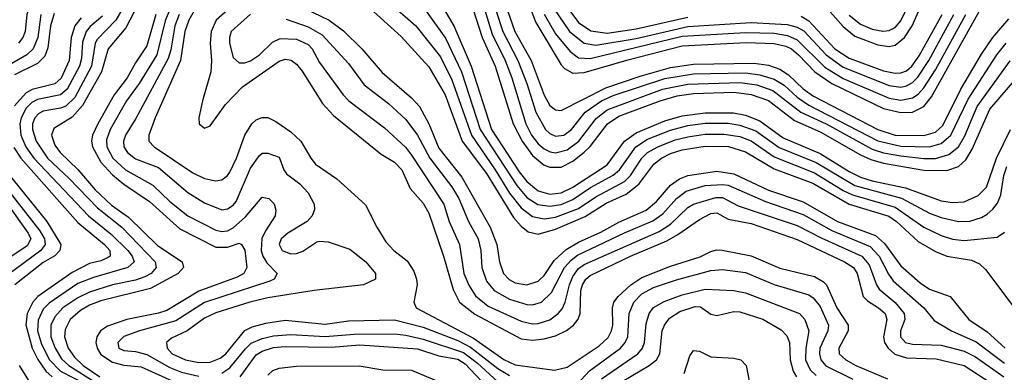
# Model space of a CAD drawing. Header units: inches. Extents: x 501365 to 657855, y 482276 to 547543.
# Tile 942 of 957: x 621608 to 625030, y 514766 to 515992. Entities that reach past the tile are written whole.
import ezdxf

# ---------------------------------------------------------------- set-up
doc = ezdxf.new("R2010")
doc.units = ezdxf.units.IN
doc.header["$MEASUREMENT"] = 0
doc.layers.add('A6521', color=7, linetype='Continuous')

msp = doc.modelspace()

# ---------------------------------------------------------------- linework, layer by layer
at = {"layer": 'A6521', "color": 5}
for points, elevation in [([(621592.6, 516830), (621610.6, 516770), (621620, 516710), (621672.1, 516610), (621685.3, 516570), (621697.8, 516470), (621699.2, 516390), (621705.7, 516350), (621725.2, 516310), (621758.3, 516270), (621768.6, 516250), (621771.9, 516230), (621764.7, 516210), (621686.1, 516113.9), (621645.4, 516050), (621632.6, 516010), (621626.6, 515950), (621619.3, 515930), (621604, 515910)], 3540), ([(623337, 516150), (623401.7, 515981.6), (623490, 515834.5), (623501.6, 515821.6), (623530, 515806.3), (623570, 515807.8), (623726.2, 515853.8), (623910, 515900.4), (624132.6, 515912.6), (624230, 515908.9), (624270, 515899.7), (624290.2, 515890.2), (624314.9, 515870), (624370.6, 515810), (624430, 515769.3), (624610, 515682.7), (624670, 515668.5), (624710, 515669.8), (624750, 515689.4), (624776.9, 515723.1), (624947.9, 516030)], 4120), ([(622011.4, 516110), (621941.6, 515990), (621877.3, 515922.7), (621870.2, 515909.8), (621857.7, 515830), (621799, 515721), (621768.7, 515691.3), (621750, 515683.6), (621690, 515673.2), (621674.9, 515665.1), (621660.4, 515650), (621652.6, 515630), (621652.2, 515610), (621664.9, 515570), (621704.2, 515510), (621780.1, 515440.1), (621878.3, 515338.3), (621962.5, 515270), (622078.4, 515150), (622081.7, 515130), (622065.3, 515110), (622042.4, 515097.7), (622010, 515086.4), (621930, 515069.7), (621850, 515044.3), (621810, 515025.5), (621758.2, 514990), (621730, 514959.5), (621716.5, 514930), (621716.6, 514890), (621731.1, 514850), (621753.4, 514813.4), (621778.7, 514790), (621870, 514732.1)], 3660), ([(623270, 516120.3), (623328.4, 515950), (623385, 515850), (623430, 515728.8), (623450, 515693.2), (623470, 515677.8), (623490, 515676.2), (623644.9, 515755.1), (623764.2, 515795.8), (623870, 515825.9), (623950, 515837), (624160.1, 515840.1), (624210, 515833.1), (624250, 515819.8), (624279.5, 515799.5), (624330.8, 515750.8), (624366.1, 515726.1), (624590, 515610.4), (624650.7, 515590.7), (624750, 515589), (624790, 515600.9), (624815.6, 515624.4), (624878.3, 515750), (624950, 515871.8), (624989.9, 515930), (625045.1, 515994.9)], 4080), ([(622045, 516095), (621977.1, 515962.9), (621915.8, 515890), (621892.6, 515810), (621826.3, 515693.7), (621790, 515653), (621726.1, 515613.9), (621718.5, 515590), (621730, 515555), (621748, 515530), (621810, 515470.4), (621870, 515399.9), (621927.3, 515347.3), (621985.7, 515305.7), (622086.6, 515206.6), (622172.5, 515150), (622176.6, 515130), (622158.4, 515110), (622062.4, 515057.6), (621890, 515014.4), (621850, 514999.5), (621818.6, 514981.4), (621783.3, 514950), (621765.3, 514914.7), (621763.4, 514890), (621776.2, 514850), (621798.3, 514818.3), (621828.5, 514790), (621885.9, 514750)], 3680), ([(623241.7, 516090), (623286.6, 515950), (623339.5, 515850), (623370.7, 515770), (623401.8, 515670), (623435, 515610), (623450, 515595.9), (623470, 515586.5), (623499.1, 515590), (623525.1, 515610), (623573.2, 515670), (623630.2, 515709.8), (623670, 515727.6), (623850, 515787.3), (623950, 515803.7), (624130, 515806.9), (624180.1, 515800.1), (624230, 515785.1), (624264, 515764), (624310, 515722.8), (624350, 515694.9), (624590, 515571), (624670, 515552), (624770, 515549.8), (624810, 515561.4), (624843.2, 515590), (624904.1, 515715.9), (625003.4, 515870), (625035.6, 515910)], 4060), ([(622358.7, 516050), (622290.4, 515990), (622273.1, 515950), (622269.3, 515910), (622274.1, 515850), (622271.7, 515810), (622243.1, 515710), (622230.2, 515650.2), (622231.6, 515630), (622250, 515614.7), (622270, 515623.2), (622322.6, 515697.4), (622381.6, 515758.4), (622510, 515847.7), (622530, 515854.9), (622551, 515851), (622570, 515837), (622590, 515812.5), (622660.6, 515700.6), (622698.2, 515658.2), (622864.6, 515524.6), (622910, 515495.9), (622935.8, 515470), (622965.2, 515405.2), (623010, 515353.6), (623030, 515319.4), (623081.2, 515170), (623113.9, 515053.9), (623136.7, 515010), (623190, 514968), (623350, 514882.1), (623390, 514877.3), (623430, 514882.2), (623470, 514892.8), (623508.2, 514911.8), (623533, 514930), (623548.7, 514951.3), (623555.2, 514970), (623558.2, 515050), (623563.4, 515070), (623575.2, 515090), (623590, 515103.1), (623730.1, 515169.9), (623857.2, 515222.8), (623895.5, 515244.5), (623970, 515297.6), (624010, 515317.6), (624030, 515320.1), (624070, 515298.7), (624150, 515283.4), (624310, 515227.2), (624474.7, 515150), (624505.8, 515130), (624518.8, 515110), (624539.3, 515030), (624554.2, 515014.2), (624592.8, 514990), (624615, 514970), (624621.4, 514950), (624610.3, 514890), (624613.7, 514870), (624625.7, 514850), (624649.5, 514829.5), (624690, 514817), (624792.5, 514812.5), (624889.7, 514789.7), (624982.2, 514730)], 3820), ([(622902.4, 516042.4), (622984.6, 515970), (623070, 515863), (623110, 515782.1), (623177.4, 515590), (623260.2, 515470), (623310, 515388.5), (623350, 515337.6), (623390, 515307.4), (623430, 515299.6), (623470, 515305.8), (623550, 515335.8), (623610, 515376), (623710, 515429.1), (623730.5, 515450), (623770, 515510.1), (623790.1, 515529.9), (623825.4, 515550), (623886, 515574), (623930, 515584.5), (623990, 515593.6), (624054.3, 515594.3), (624110, 515585.2), (624149.9, 515570.1), (624230, 515515.3), (624370, 515459.7), (624470, 515397.8), (624502.5, 515382.5), (624650, 515340.1), (624750, 515270.1), (624810, 515241.4), (624850, 515228.8), (624890, 515224.8), (625004.2, 515235.8), (625030, 515253)], 3940), ([(623069.1, 516050), (623117, 515970), (623177.1, 515830), (623247.4, 515610), (623343.4, 515463.4), (623370, 515428.7), (623410, 515396.4), (623450, 515385), (623490, 515389.6), (623530, 515409.4), (623650, 515487.4), (623709.4, 515570), (623750, 515598.3), (623850, 515639.8), (623910, 515657.7), (623990, 515667.7), (624087.9, 515667.9), (624130, 515659.3), (624180.4, 515640.4), (624261.3, 515581.3), (624390, 515526.2), (624490, 515464.3), (624530, 515444.8), (624570, 515432), (624686.7, 515406.7), (624810, 515362.2), (624850, 515356.6), (624890, 515359.1), (624939.3, 515380.7), (624967.3, 515410), (625002.3, 515510), (625051.4, 515610)], 3980), ([(623214.8, 516054.8), (623250, 515941.4), (623295.5, 515850), (623318, 515790), (623367.1, 515630), (623386.8, 515590), (623410, 515560.1), (623430, 515542.5), (623451.9, 515531.9), (623470, 515528.5), (623510, 515538.8), (623550.8, 515569.2), (623611.6, 515648.4), (623650, 515678.4), (623842.2, 515750), (623930, 515767.8), (624110, 515773.5), (624170, 515765.1), (624225.1, 515745.1), (624322.7, 515670), (624410, 515629.1), (624570, 515541.6), (624610, 515528.8), (624670, 515517.9), (624750, 515508.7), (624790, 515509.2), (624837.2, 515522.8), (624870, 515550.1), (624892.2, 515587.8), (624935, 515690), (625050, 515848.3)], 4040), ([(623495, 516055), (623550, 515981.5), (623592.4, 515952.4), (623650, 515944.7), (623750, 515960), (623930, 516000.1)], 4180), ([(624390, 516058.3), (624470, 515967.8), (624510, 515934.8), (624590, 515903.8), (624630, 515898.7), (624650, 515903.2), (624683.1, 515930), (624709.7, 515970), (624736.3, 516030)], 4220), ([(621681, 516010), (621670.6, 515929.4), (621654.5, 515890), (621632.1, 515870), (621580.4, 515839.6)], 3560), ([(621727.4, 516012.6), (621715.3, 515970), (621705.9, 515894.1), (621694.9, 515865.1), (621670, 515839.3), (621590, 515799.5)], 3580), ([(621821.6, 515998.4), (621799.9, 515970), (621787.3, 515930), (621780, 515850), (621751.4, 515788.6), (621730, 515768.3), (621650.8, 515749.2), (621630, 515737.6), (621590, 515692.3)], 3620), ([(621895.7, 516004.3), (621852.4, 515967.6), (621838.5, 515950), (621826.3, 515913.7), (621823.1, 515856.9), (621816.1, 515830), (621772.6, 515750), (621750, 515730), (621670, 515713.8), (621650, 515703.5), (621630, 515683.7), (621612.8, 515650), (621608.8, 515630), (621612.1, 515590), (621628.7, 515550), (621656.6, 515510), (621846.9, 515310), (621926.1, 515246.1), (621983.7, 515190), (621998.7, 515170), (622005.2, 515150), (621983.5, 515130), (621864.3, 515095.7), (621810, 515074.9), (621710, 515006.4), (621690, 514985.7), (621672.2, 514947.8), (621670.3, 514910), (621683.6, 514863.6), (621711.9, 514810), (621749.2, 514770), (621930, 514677)], 3640), ([(622081.2, 516010), (622050, 515900.2), (622010, 515842.2), (621980.9, 515790), (621936.2, 515730), (621879.2, 515630), (621860.6, 515590), (621857.4, 515570), (621860.6, 515550), (621890, 515495.9), (621930, 515452.3), (621970, 515419.5), (622059.2, 515359.2), (622164.4, 515264.4), (622290, 515201.5), (622330, 515201.5), (622370, 515214.8), (622378.8, 515210), (622390.5, 515190.5), (622396.7, 515130), (622386.7, 515110), (622363.4, 515096.6), (622230, 515048), (622118.8, 514981.2), (622090, 514971.5), (621979.7, 514950), (621913.1, 514926.9), (621888.6, 514910), (621875.8, 514890), (621872.2, 514870), (621876.7, 514850), (621890, 514828.5), (621930, 514801.5), (621970, 514790.7), (622030, 514785), (622150, 514730.4)], 3720), ([(622130.7, 516030), (622112.9, 515987.1), (622084, 515870), (622022.7, 515770), (621979.6, 515710), (621922.7, 515610), (621910, 515573.7), (621910.6, 515550), (621931.7, 515510), (621975.8, 515470), (622070, 515417), (622130, 515359.2), (622191.8, 515310), (622290, 515259.6), (622310, 515255.3), (622330, 515258), (622350, 515267.9), (622393.1, 515306.9), (622450, 515374.4), (622473.2, 515370), (622492.1, 515352.1), (622498.4, 515330), (622495.2, 515310), (622461.6, 515258.4), (622449.1, 515230.9), (622447.1, 515190), (622452.5, 515170), (622466.7, 515146.7), (622502.2, 515110), (622492.1, 515090), (622476.6, 515083.4), (622250, 515008.4), (622150, 514944.5), (622024.7, 514910), (621970, 514890.3), (621948.6, 514870), (621951.9, 514850), (621970, 514842), (622010, 514838.7), (622050, 514828.1), (622130, 514782.5), (622170, 514766.3), (622230, 514753.1)], 3740), ([(622161.9, 516010), (622146.7, 515970), (622132.9, 515887.1), (622123.5, 515856.5), (622012, 515648), (621975.7, 515590), (621968.4, 515570), (621970.1, 515550), (621982.8, 515530), (622010, 515508.5), (622090, 515477.9), (622191.6, 515391.6), (622250, 515355.1), (622310, 515331), (622330, 515333.9), (622350, 515347.1), (622359.7, 515360.3), (622410, 515476.1), (622440.7, 515519.3), (622450, 515527.4), (622470, 515527.9), (622510, 515514.3), (622525.9, 515470), (622535.5, 515455.5), (622580.9, 515420.9), (622610.9, 515390), (622630.8, 515350), (622632, 515332), (622624.3, 515310), (622607.3, 515290), (622539.8, 515250), (622516.6, 515230), (622510.1, 515210), (622520.4, 515190), (622550, 515178), (622570, 515178.8), (622592.3, 515187.7), (622640.9, 515219.1), (622650, 515222.3), (622679.7, 515219.7), (622754.6, 515194.6), (622810.3, 515150), (622844.9, 515110), (622844, 515090), (622802.8, 515070), (622630.7, 515050.7), (622470, 515024.5), (622408.2, 515010), (622290, 514972.7), (622250, 514954.4), (622189.5, 514910.5), (622135.4, 514884.6), (622118.4, 514870), (622120.1, 514850), (622138.1, 514830), (622183.5, 514810), (622230, 514800.3), (622270, 514801.4), (622304.8, 514815.2), (622323.7, 514830), (622390, 514910.9), (622415.8, 514924.2), (622463.1, 514936.9), (622530, 514947), (622670, 514933.3), (622750, 514944.5), (622910, 514948), (623010, 514922.5), (623130, 514876.6), (623174, 514854), (623270, 514779.6), (623310, 514754.9)], 3760), ([(622218.4, 516030), (622195.2, 515990), (622182.3, 515950), (622167, 515850), (622078.1, 515650), (622056.1, 515590), (622056.8, 515570), (622074.8, 515550), (622210, 515459.3), (622250, 515439.7), (622290, 515431.1), (622310, 515434.7), (622330, 515450.1), (622337.8, 515462.2), (622361.4, 515510), (622390.6, 515590), (622414.6, 515630), (622430, 515643.4), (622450, 515651.6), (622470, 515651.3), (622498.3, 515638.3), (622550, 515602.2), (622585.3, 515570), (622619.6, 515510), (622636.4, 515490), (622710, 515438.1), (622810, 515348.4), (622849.2, 515270), (622880, 515220), (622908.3, 515190), (622953.9, 515153.9), (622977.3, 515117.3), (622987.4, 515090), (622989.4, 515070), (622978, 515010), (622985.6, 514990), (623184.6, 514884.6), (623290, 514811), (623330, 514792.1), (623466.4, 514773.6), (623510, 514783.5), (623621.9, 514858.1), (623653.1, 514886.9), (623664.8, 514910), (623668.8, 514930), (623667.8, 514990), (623673.1, 515010), (623687.5, 515030), (623731.4, 515070), (623770, 515095.1), (623870, 515135), (623972.6, 515167.4), (624010, 515186.1), (624030, 515191.8), (624049.2, 515190.8), (624150, 515171.3), (624250, 515128.5), (624370, 515099.6), (624400.9, 515080.9), (624411.8, 515070), (624447.7, 514990), (624486.5, 514930), (624487.4, 514910), (624455, 514850), (624456.2, 514830), (624479.2, 514810), (624514, 514790), (624623.3, 514743.3)], 3780), ([(622409.5, 516010.5), (622343.3, 515950), (622337.1, 515930), (622337.1, 515910), (622350, 515860.7), (622370, 515841.3), (622390, 515841.5), (622410, 515848.5), (622441.7, 515870), (622486.4, 515913.5), (622513.5, 515926.5), (622570, 515923.5), (622610, 515905.2), (622624.2, 515890), (622650, 515843.2), (622731.6, 515730), (622751.3, 515710), (622875.9, 515615.9), (622948.5, 515548.5), (622970, 515521.3), (623081.4, 515350), (623100.6, 515290), (623136.5, 515210), (623151, 515110), (623168.8, 515068.8), (623191.9, 515031.9), (623236.2, 514996.2), (623350, 514944), (623390, 514935.1), (623410, 514936.3), (623450, 514948.7), (623479.2, 514970), (623493.2, 514986.8), (623503.7, 515010), (623518.2, 515070), (623530, 515099.4), (623550, 515126.5), (623570, 515141.1), (623830, 515255.8), (623870, 515281.2), (623930, 515338.5), (623949.6, 515350.4), (624026.6, 515373.4), (624050, 515373.3), (624104.8, 515344.8), (624310, 515276.2), (624393.3, 515233.3), (624535, 515170), (624560.1, 515140.1), (624585.4, 515070), (624595, 515055), (624650, 515008.7), (624681.1, 514970), (624683.4, 514950), (624669.2, 514910), (624668.8, 514890), (624686.2, 514870), (624710, 514864.5), (624810, 514861), (624890, 514839.2), (624930, 514819.4), (625028.1, 514750)], 3840), ([(622598.8, 516030), (622682.9, 515990), (622733.1, 515953.1), (622797.2, 515890), (622868, 515808), (622970, 515719.9), (622997.1, 515690), (623029.5, 515629.5), (623064.6, 515544.6), (623144.7, 515444.7), (623243.1, 515270), (623266.1, 515210), (623274.7, 515150), (623289.3, 515110), (623308.9, 515088.9), (623330, 515077), (623370, 515069.7), (623410, 515083), (623430, 515102.1), (623465.8, 515154.2), (623507.5, 515192.5), (623550, 515218.2), (623627.2, 515252.8), (623690, 515288.2), (623784.6, 515330), (623820.4, 515359.5), (623870, 515416.4), (623901.2, 515438.8), (623930, 515450.3), (624030, 515465.6), (624090, 515455.9), (624210, 515399.2), (624330, 515359), (624450, 515290.6), (624581.5, 515241.5), (624613.6, 515213.6), (624670, 515135.7), (624736.7, 515076.7), (624770, 515055.4), (624841.3, 515030), (624905.9, 514950), (624970, 514907.4), (625032.3, 514850)], 3880), ([(622825.4, 516030), (622933.4, 515933.4), (623030, 515828.2), (623086.6, 515730), (623145.3, 515570), (623230, 515456.9), (623324.4, 515304.4), (623350, 515274.4), (623374.7, 515254.7), (623410, 515246.6), (623470, 515263.2), (623572.6, 515307.4), (623646.1, 515353.9), (623715.2, 515384.8), (623760, 515420), (623811.3, 515490), (623837.8, 515510), (623870, 515526.1), (623910, 515539.6), (623990, 515552.1), (624070.9, 515550.9), (624130, 515532.7), (624230, 515473.8), (624363.6, 515423.6), (624490, 515350.6), (624628.4, 515308.4), (624654.7, 515290), (624730, 515221), (624790, 515185.5), (624830, 515170.1), (624916, 515156), (624943.7, 515143.7), (624964, 515124), (625090, 514955.1)], 3920), ([(623020.7, 516020.7), (623087.5, 515927.5), (623142.8, 515810), (623207.7, 515610), (623335.1, 515415.1), (623370, 515373.9), (623408.9, 515348.9), (623450, 515343.2), (623490, 515349.8), (623530, 515366.3), (623591.7, 515408.3), (623670, 515450.8), (623692.1, 515470), (623749, 515550), (623790, 515576), (623870, 515608.1), (623930, 515623.6), (623990, 515631.7), (624070, 515631.6), (624110, 515625.1), (624165.6, 515605.6), (624247.6, 515547.6), (624375.2, 515495.2), (624510, 515415.8), (624671.9, 515371.9), (624770, 515318.8), (624810, 515304), (624870, 515289.7), (624910, 515291.1), (624950, 515304.2), (624970, 515315.9), (624990, 515332.7), (625005.9, 515354.1), (625017.1, 515382.9), (625028, 515450), (625038.1, 515481.9)], 3960), ([(623182.4, 516030), (623214.7, 515930), (623260.3, 515830), (623322.3, 515630), (623353.8, 515570), (623390, 515519.2), (623430, 515486.2), (623450, 515478.8), (623490, 515479.6), (623530, 515500.4), (623569.3, 515530.7), (623590, 515551), (623650.1, 515629.9), (623690, 515656), (623833.7, 515710), (623892.9, 515727.1), (623950, 515735), (624090, 515739.5), (624150, 515731.9), (624210, 515710.3), (624301, 515641), (624390, 515601.5), (624530, 515521.6), (624566.1, 515506.1), (624610, 515493.1), (624750, 515468.8), (624830, 515467.8), (624870, 515481.5), (624895.8, 515504.2), (624918.4, 515541.6), (624979.4, 515680.6), (625108.6, 515831.4)], 4020), ([(623430.6, 516010.6), (623470, 515942.9), (623520.5, 515880.5), (623550, 515859.3), (623590, 515856.9), (623910, 515933.8), (624130, 515947.1), (624230, 515944.9), (624276.6, 515936.6), (624310, 515922.1), (624406.4, 515826.4), (624470, 515787.4), (624630, 515718.8), (624670, 515712), (624710, 515719.7), (624730, 515732.7), (624750, 515754.6), (624790, 515817.4), (624895.4, 516010)], 4140), ([(623463.7, 516030), (623518.4, 515950), (623570, 515910.3), (623610, 515902.6), (623750, 515926.7), (623930, 515968.4), (624150, 515982.3), (624274.9, 515974.9), (624310, 515966), (624332.7, 515952.7), (624410, 515869.8), (624470, 515827), (624630, 515762.8), (624670, 515757.1), (624690, 515761.4), (624710, 515772.9), (624728.5, 515791.5), (624767.8, 515850), (624854.6, 516010)], 4160), ([(624323.4, 516003.4), (624350, 515988.1), (624440.7, 515890), (624490, 515857.7), (624610, 515813.9), (624650, 515805.7), (624670, 515806.5), (624690, 515814.3), (624708.3, 515830), (624734.2, 515865.8), (624813.9, 516010)], 4180), ([(624490, 516007), (624530, 515975.5), (624570, 515958.4), (624608, 515952), (624630, 515954.3), (624650, 515964.2), (624670, 515987.1), (624690.6, 516030)], 4240), ([(622533.8, 515993.8), (622610, 515967.2), (622659.5, 515939.5), (622750, 515839.6), (622805.5, 515765.5), (622890, 515700.3), (622950, 515644.7), (622990, 515590.1), (623032.8, 515510), (623110, 515410.5), (623133.9, 515370), (623168.1, 515290), (623201.1, 515230), (623210.7, 515190), (623213.8, 515130), (623230, 515083.2), (623256.8, 515050), (623310, 515020.4), (623370, 515002.2), (623390, 515000.9), (623421.7, 515010), (623456.1, 515044), (623500.9, 515130), (623524, 515156), (623546.7, 515173.3), (623710, 515251.4), (623807.8, 515292.2), (623842.8, 515317.2), (623890, 515370.1), (623924, 515396), (623990, 515415.2), (624050, 515419), (624070, 515416.1), (624199.8, 515359.8), (624330, 515314.9), (624430, 515258.5), (624563.2, 515203.2), (624595, 515170), (624627.2, 515107.2), (624643.9, 515083.9), (624750.1, 514990), (624785.8, 514945.8), (624845.9, 514910), (624932.3, 514872.3), (625030, 514798.4)], 3860), ([(621587.4, 515547.4), (621612, 515510), (621810, 515286.9), (621903.1, 515210), (621921.3, 515190), (621922.7, 515170), (621915.3, 515164.7), (621890, 515153.7), (621850, 515144.5), (621790, 515113.2), (621670.8, 515030), (621653, 515010), (621633.6, 514970), (621628.9, 514931.1), (621650.8, 514850), (621670.5, 514810.5), (621698.4, 514770), (621720.5, 514750)], 3620), ([(621535.4, 515495.4), (621702.7, 515290), (621750.8, 515210), (621747.2, 515190), (621729.5, 515170.5), (621690, 515147.8), (621591.2, 515070)], 3580), ([(621510.7, 515470), (621678.2, 515258.2), (621693.6, 515230), (621696.9, 515210), (621681.5, 515190), (621570, 515107.3)], 3560), ([(621564.9, 515350), (621637.2, 515250), (621646.1, 515230), (621634, 515206), (621580.6, 515170)], 3540), ([(623530, 514708.6), (623588.3, 514771.7), (623696.1, 514850), (623712, 514870), (623720.8, 514890), (623726.2, 514970), (623742.3, 515010), (623770, 515039.2), (623810, 515060.5), (623890, 515087.4), (624010, 515119.4), (624050, 515123.6), (624130, 515112.7), (624230, 515071.4), (624350, 515035.8), (624365.5, 515025.5), (624390, 514995.1), (624418.8, 514930), (624416.2, 514910), (624388.1, 514850), (624386.9, 514830), (624392.4, 514810), (624409.1, 514789), (624502.9, 514742.9)], 3760), ([(623630, 514743.2), (623756, 514830), (623772.1, 514850), (623779.3, 514870), (623785.2, 514934.8), (623795.7, 514970), (623810, 514991.4), (623847.5, 515012.5), (623910, 515035.1), (623990, 515055.2), (624090, 515050.8), (624130, 515042.7), (624317.5, 514970), (624336.3, 514950), (624350.4, 514910.4), (624339.4, 514850), (624338.7, 514810), (624355, 514775), (624375.3, 514755.3)], 3740), ([(623670, 514716), (623795.4, 514790), (623820.7, 514810), (623832.7, 514830), (623840.8, 514910), (623848.3, 514930), (623866, 514954), (623902.5, 514977.5), (623955.4, 514995.4), (623973.6, 514993.6), (624010, 514968.3), (624030, 514963.1), (624090, 514977.5), (624110, 514976), (624190, 514950.4), (624254, 514914), (624273.5, 514893.5), (624282.8, 514870), (624285.2, 514810), (624295.3, 514770), (624307.7, 514750)], 3720), ([(622310, 514763.1), (622338.7, 514781.3), (622392.1, 514847.9), (622412.8, 514867.2), (622450, 514884), (622490, 514893.2), (622550, 514897.5), (622670, 514890.8), (622770, 514898.3), (622910, 514899.5), (622950, 514895), (623010, 514881.5), (623150, 514835), (623198.3, 514798.3), (623270, 514732.5)], 3740), ([(622373.5, 514750), (622430, 514827), (622450, 514839.8), (622490, 514852), (622530, 514855.9), (622690, 514853.3), (622790, 514861.5), (622990, 514847.6), (623064, 514824), (623130, 514811.4), (623155.8, 514795.8), (623250, 514696.4)], 3720), ([(623917.4, 514762.6), (623936.2, 514823.8), (623950, 514842.1), (623970, 514839.7), (624010, 514819.6), (624090, 514815.3), (624114, 514810), (624132.2, 514790), (624144.3, 514730)], 3680), ([(621606.2, 514790), (621650, 514719.4)], 3580), ([(622470, 514756.3), (622488, 514772), (622510, 514780.9), (622570, 514787), (622788.1, 514788.1), (622870, 514775), (622970, 514773.5), (623110, 514714.2)], 3680)]:
    msp.add_lwpolyline(points, dxfattribs=dict(at, elevation=elevation))

doc.saveas('drawing.dxf')
